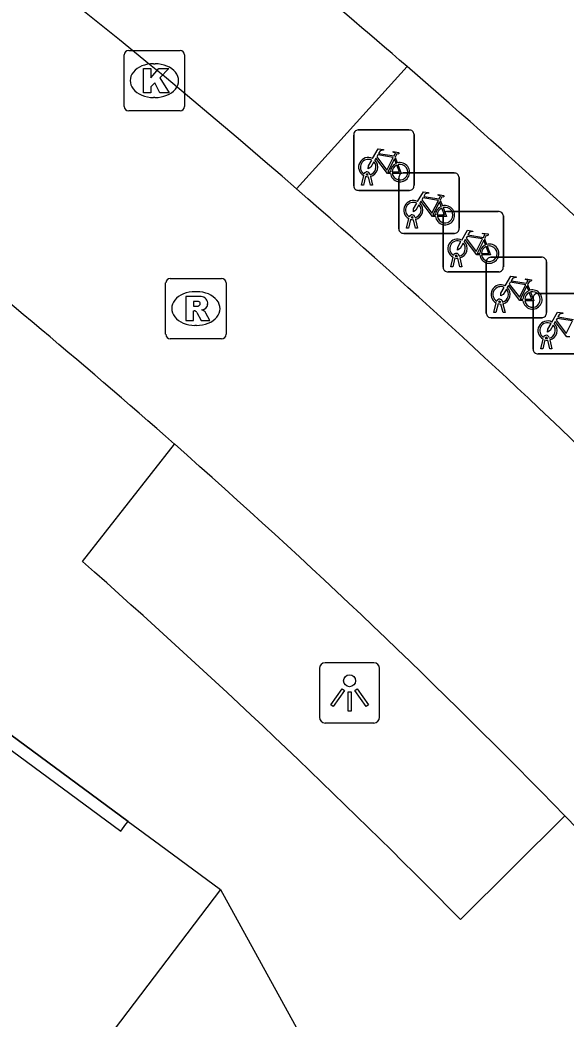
# Model space of a CAD drawing. Extents: x 161087 to 161922, y 382574 to 383873.
# Drawn here: x 161454.07 to 161463.11, y 383465.08 to 383481.64 of the extents above; entities that cross this region are included whole.
import ezdxf

# ---------------------------------------------------------------- set-up
doc = ezdxf.new("R2010")
doc.units = 0
for name, color, linetype in [('IMGEO_Fietsenrek', 7, 'Continuous'), ('IMGEO_Fietspad_gesloten', 7, 'Continuous'), ('IMGEO_Kolk', 7, 'Continuous'), ('IMGEO_Lichtpunt', 7, 'Continuous'), ('IMGEO_OVBaan_gesloten', 7, 'Continuous'), ('IMGEO_Pand', 7, 'Continuous'), ('IMGEO_Pand_overbouw', 7, 'Continuous'), ('IMGEO_Rioolput', 7, 'Continuous'), ('IMGEO_Verkeerseiland_open', 7, 'Continuous'), ('IMGEO_Voetpad_open', 7, 'Continuous')]:
    doc.layers.add(name, color=color, linetype=linetype)

msp = doc.modelspace()

# ---------------------------------------------------------------- linework, layer by layer
at = {"layer": 'IMGEO_Fietsenrek'}
for p, q in [((161459.596, 383478.896), (161459.596, 383479.737)), ((161459.596, 383479.737), (161459.596, 383478.896)), ((161459.671, 383479.821), (161460.512, 383479.821)), ((161460.512, 383479.821), (161459.671, 383479.821)), ((161460.596, 383479.746), (161460.596, 383478.905)), ((161460.596, 383478.905), (161460.596, 383479.746)), ((161460.283, 383479.37), (161460.319, 383479.275)), ((161459.723, 383478.905), (161459.762, 383479.065)), ((161459.792, 383479.053), (161459.757, 383478.905)), ((161459.834, 383479.077), (161459.833, 383479.081)), ((161459.875, 383478.905), (161459.841, 383479.047)), ((161459.865, 383479.088), (161459.866, 383479.081)), ((161459.873, 383479.051), (161459.908, 383478.905)), ((161460.343, 383478.184), (161460.343, 383479.025)), ((161460.343, 383479.025), (161460.343, 383478.184)), ((161460.418, 383479.109), (161461.259, 383479.109)), ((161461.259, 383479.109), (161460.418, 383479.109)), ((161461.343, 383479.034), (161461.343, 383478.193)), ((161461.343, 383478.193), (161461.343, 383479.034)), ((161459.757, 383478.905), (161459.723, 383478.905)), ((161459.908, 383478.905), (161459.875, 383478.905)), ((161460.521, 383478.821), (161459.68, 383478.821)), ((161459.68, 383478.821), (161460.521, 383478.821)), ((161461.03, 383478.658), (161461.066, 383478.563)), ((161460.47, 383478.193), (161460.509, 383478.353)), ((161460.539, 383478.341), (161460.504, 383478.193)), ((161460.581, 383478.365), (161460.58, 383478.369)), ((161460.622, 383478.193), (161460.588, 383478.335)), ((161460.612, 383478.376), (161460.613, 383478.369)), ((161460.62, 383478.339), (161460.655, 383478.193)), ((161461.076, 383477.547), (161461.076, 383478.388)), ((161461.076, 383478.388), (161461.076, 383477.547)), ((161461.151, 383478.472), (161461.992, 383478.472)), ((161461.992, 383478.472), (161461.151, 383478.472)), ((161462.076, 383478.397), (161462.076, 383477.556)), ((161462.076, 383477.556), (161462.076, 383478.397)), ((161460.504, 383478.193), (161460.47, 383478.193)), ((161460.655, 383478.193), (161460.622, 383478.193)), ((161461.268, 383478.109), (161460.427, 383478.109)), ((161460.427, 383478.109), (161461.268, 383478.109)), ((161461.763, 383478.021), (161461.799, 383477.926)), ((161461.203, 383477.556), (161461.242, 383477.716)), ((161461.272, 383477.704), (161461.237, 383477.556)), ((161461.314, 383477.728), (161461.313, 383477.732)), ((161461.355, 383477.556), (161461.321, 383477.698)), ((161461.345, 383477.739), (161461.346, 383477.732)), ((161461.353, 383477.702), (161461.388, 383477.556)), ((161461.867, 383477.713), (161462.708, 383477.713)), ((161462.708, 383477.713), (161461.867, 383477.713)), ((161461.237, 383477.556), (161461.203, 383477.556)), ((161461.388, 383477.556), (161461.355, 383477.556)), ((161461.792, 383476.788), (161461.792, 383477.629)), ((161461.792, 383477.629), (161461.792, 383476.788)), ((161462.792, 383477.638), (161462.792, 383476.797)), ((161462.792, 383476.797), (161462.792, 383477.638)), ((161462.001, 383477.472), (161461.16, 383477.472)), ((161461.16, 383477.472), (161462.001, 383477.472)), ((161462.479, 383477.262), (161462.515, 383477.167)), ((161462.568, 383476.19), (161462.568, 383477.031)), ((161462.568, 383477.031), (161462.568, 383476.19)), ((161462.643, 383477.115), (161463.484, 383477.115)), ((161463.484, 383477.115), (161462.643, 383477.115)), ((161461.919, 383476.797), (161461.958, 383476.957)), ((161461.988, 383476.945), (161461.953, 383476.797)), ((161462.03, 383476.969), (161462.029, 383476.973)), ((161462.071, 383476.797), (161462.037, 383476.939)), ((161462.061, 383476.98), (161462.062, 383476.973)), ((161462.069, 383476.943), (161462.104, 383476.797)), ((161462.717, 383476.713), (161461.876, 383476.713)), ((161461.876, 383476.713), (161462.717, 383476.713)), ((161461.953, 383476.797), (161461.919, 383476.797)), ((161462.104, 383476.797), (161462.071, 383476.797)), ((161462.695, 383476.199), (161462.734, 383476.359)), ((161462.764, 383476.347), (161462.729, 383476.199)), ((161462.806, 383476.371), (161462.805, 383476.375)), ((161462.837, 383476.382), (161462.838, 383476.375)), ((161462.729, 383476.199), (161462.695, 383476.199)), ((161462.847, 383476.199), (161462.813, 383476.341)), ((161462.845, 383476.345), (161462.88, 383476.199)), ((161462.88, 383476.199), (161462.847, 383476.199)), ((161463.493, 383476.115), (161462.652, 383476.115)), ((161462.652, 383476.115), (161463.493, 383476.115))]:
    msp.add_line(p, q, dxfattribs=at)
for points in [[(161459.909, 383479.347), (161460.004, 383479.511), (161460.09, 383479.497), (161460.092, 383479.488), (161460.036, 383479.477), (161460.009, 383479.432), (161460.265, 383479.391)], [(161460.205, 383479.103), (161460.155, 383479.103), (161459.964, 383479.354), (161459.945, 383479.322)], [(161460.252, 383479.366), (161459.995, 383479.407), (161459.978, 383479.378), (161460.145, 383479.158), (161460.252, 383479.366)], [(161460.3, 383479.268), (161460.27, 383479.345), (161460.161, 383479.127), (161460.204, 383479.127)], [(161460.265, 383479.391), (161460.29, 383479.44), (161460.284, 383479.444), (161460.261, 383479.448), (161460.249, 383479.455), (161460.248, 383479.458), (161460.25, 383479.463), (161460.345, 383479.448), (161460.347, 383479.438), (161460.337, 383479.425), (161460.325, 383479.419), (161460.311, 383479.425), (161460.283, 383479.37)], [(161459.93, 383479.295), (161459.878, 383479.205), (161459.838, 383479.18), (161459.839, 383479.227), (161459.894, 383479.321)], [(161460.234, 383479.127), (161460.354, 383479.126), (161460.31, 383479.24)], [(161460.33, 383479.247), (161460.385, 383479.102), (161460.235, 383479.102)], [(161460.656, 383478.635), (161460.751, 383478.799), (161460.837, 383478.785), (161460.839, 383478.776), (161460.783, 383478.765), (161460.756, 383478.72), (161461.012, 383478.679)], [(161460.999, 383478.654), (161460.742, 383478.695), (161460.725, 383478.666), (161460.892, 383478.446), (161460.999, 383478.654)], [(161461.012, 383478.679), (161461.037, 383478.728), (161461.031, 383478.732), (161461.008, 383478.736), (161460.996, 383478.743), (161460.995, 383478.746), (161460.997, 383478.751), (161461.092, 383478.736), (161461.094, 383478.726), (161461.084, 383478.713), (161461.072, 383478.707), (161461.058, 383478.713), (161461.03, 383478.658)], [(161460.677, 383478.583), (161460.625, 383478.493), (161460.585, 383478.468), (161460.586, 383478.515), (161460.641, 383478.609)], [(161460.952, 383478.391), (161460.902, 383478.391), (161460.711, 383478.642), (161460.692, 383478.61)], [(161461.047, 383478.556), (161461.017, 383478.633), (161460.908, 383478.415), (161460.951, 383478.415)], [(161460.981, 383478.415), (161461.101, 383478.414), (161461.057, 383478.528)], [(161461.077, 383478.535), (161461.132, 383478.39), (161460.982, 383478.39)], [(161461.389, 383477.998), (161461.484, 383478.162), (161461.57, 383478.148), (161461.572, 383478.139), (161461.516, 383478.128), (161461.489, 383478.083), (161461.745, 383478.042)], [(161461.685, 383477.754), (161461.635, 383477.754), (161461.444, 383478.005), (161461.425, 383477.973)], [(161461.732, 383478.017), (161461.475, 383478.058), (161461.458, 383478.029), (161461.625, 383477.809), (161461.732, 383478.017)], [(161461.745, 383478.042), (161461.77, 383478.091), (161461.764, 383478.095), (161461.741, 383478.099), (161461.729, 383478.106), (161461.728, 383478.109), (161461.73, 383478.114), (161461.825, 383478.099), (161461.827, 383478.089), (161461.817, 383478.076), (161461.805, 383478.07), (161461.791, 383478.076), (161461.763, 383478.021)], [(161461.41, 383477.946), (161461.358, 383477.856), (161461.318, 383477.831), (161461.319, 383477.878), (161461.374, 383477.972)], [(161461.78, 383477.919), (161461.75, 383477.996), (161461.641, 383477.778), (161461.684, 383477.778)], [(161461.714, 383477.778), (161461.834, 383477.777), (161461.79, 383477.891)], [(161461.81, 383477.898), (161461.865, 383477.753), (161461.715, 383477.753)], [(161462.105, 383477.239), (161462.2, 383477.403), (161462.286, 383477.389), (161462.288, 383477.38), (161462.232, 383477.369), (161462.205, 383477.324), (161462.461, 383477.283)], [(161462.461, 383477.283), (161462.486, 383477.332), (161462.48, 383477.336), (161462.457, 383477.34), (161462.445, 383477.347), (161462.444, 383477.35), (161462.446, 383477.355), (161462.541, 383477.34), (161462.543, 383477.33), (161462.533, 383477.317), (161462.521, 383477.311), (161462.507, 383477.317), (161462.479, 383477.262)], [(161462.126, 383477.187), (161462.074, 383477.097), (161462.034, 383477.072), (161462.035, 383477.119), (161462.09, 383477.213)], [(161462.401, 383476.995), (161462.351, 383476.995), (161462.16, 383477.246), (161462.141, 383477.214)], [(161462.448, 383477.258), (161462.191, 383477.299), (161462.174, 383477.27), (161462.341, 383477.05), (161462.448, 383477.258)], [(161462.496, 383477.16), (161462.466, 383477.237), (161462.357, 383477.019), (161462.4, 383477.019)], [(161462.43, 383477.019), (161462.55, 383477.018), (161462.506, 383477.132)], [(161462.526, 383477.139), (161462.581, 383476.994), (161462.431, 383476.994)], [(161462.881, 383476.641), (161462.976, 383476.805), (161463.062, 383476.791), (161463.064, 383476.782), (161463.008, 383476.771), (161462.981, 383476.726), (161463.237, 383476.685)], [(161463.224, 383476.66), (161462.967, 383476.701), (161462.95, 383476.672), (161463.117, 383476.452), (161463.224, 383476.66)], [(161462.902, 383476.589), (161462.85, 383476.499), (161462.81, 383476.474), (161462.811, 383476.521), (161462.866, 383476.615)], [(161463.177, 383476.397), (161463.127, 383476.397), (161462.936, 383476.648), (161462.917, 383476.616)]]:
    msp.add_lwpolyline(points, dxfattribs=at)
for centre, radius, start, end in [((161459.674, 383479.743), 0.0779, 92.4484, 184.2845), ((161459.674, 383479.743), 0.0779, 92.4484, 184.2845), ((161460.518, 383479.743), 0.0779, 2.4484, 94.2845), ((161460.518, 383479.743), 0.0779, 2.4484, 94.2845), ((161459.836, 383479.206), 0.159, 62.6766, 242.1369), ((161459.836, 383479.206), 0.129, 63.3192, 238.903), ((161459.836, 383479.206), 0.129, 283.6043, 43.4302), ((161459.836, 383479.206), 0.159, 283.5766, 46.6042), ((161460.363, 383479.122), 0.159, 113.3408, 178.3217), ((161460.363, 383479.122), 0.159, 187.0065, 105.7708), ((161460.363, 383479.122), 0.129, 113.923, 177.9556), ((161460.363, 383479.122), 0.129, 188.6715, 104.5883), ((161459.816, 383479.077), 0.0499, 12.8025, 158.6934), ((161459.836, 383479.206), 0.159, 253.9967, 271.7867), ((161459.816, 383479.077), 0.0174, 12.8025, 163.4502), ((161459.836, 383479.206), 0.129, 253.415, 269.0204), ((161460.421, 383479.031), 0.0779, 92.4484, 184.2845), ((161460.421, 383479.031), 0.0779, 92.4484, 184.2845), ((161461.265, 383479.031), 0.0779, 2.4484, 94.2845), ((161461.265, 383479.031), 0.0779, 2.4484, 94.2845), ((161459.674, 383478.899), 0.0779, 182.4484, 274.2845), ((161459.674, 383478.899), 0.0779, 182.4484, 274.2845), ((161460.518, 383478.899), 0.0779, 272.4484, 4.2845), ((161460.518, 383478.899), 0.0779, 272.4484, 4.2845), ((161460.583, 383478.494), 0.159, 62.6766, 242.1369), ((161460.583, 383478.494), 0.129, 63.3192, 238.903), ((161460.583, 383478.494), 0.129, 283.6043, 43.4302), ((161460.583, 383478.494), 0.159, 283.5766, 46.6042), ((161461.11, 383478.41), 0.159, 113.3408, 178.3217), ((161461.11, 383478.41), 0.159, 187.0065, 105.7708), ((161461.11, 383478.41), 0.129, 113.923, 177.9556), ((161461.11, 383478.41), 0.129, 188.6715, 104.5883), ((161460.563, 383478.365), 0.0499, 12.8025, 158.6934), ((161460.583, 383478.494), 0.159, 253.9967, 271.7867), ((161460.563, 383478.365), 0.0174, 12.8025, 163.4502), ((161460.583, 383478.494), 0.129, 253.415, 269.0204), ((161461.154, 383478.394), 0.0779, 92.4484, 184.2845), ((161461.154, 383478.394), 0.0779, 92.4484, 184.2845), ((161461.998, 383478.394), 0.0779, 2.4484, 94.2845), ((161461.998, 383478.394), 0.0779, 2.4484, 94.2845), ((161460.421, 383478.187), 0.0779, 182.4484, 274.2845), ((161460.421, 383478.187), 0.0779, 182.4484, 274.2845), ((161461.265, 383478.187), 0.0779, 272.4484, 4.2845), ((161461.265, 383478.187), 0.0779, 272.4484, 4.2845), ((161461.316, 383477.857), 0.159, 62.6766, 242.1369), ((161461.316, 383477.857), 0.129, 63.3192, 238.903), ((161461.316, 383477.857), 0.129, 283.6043, 43.4302), ((161461.316, 383477.857), 0.159, 283.5766, 46.6042), ((161461.843, 383477.773), 0.159, 113.3408, 178.3217), ((161461.843, 383477.773), 0.159, 187.0065, 105.7708), ((161461.843, 383477.773), 0.129, 113.923, 177.9556), ((161461.843, 383477.773), 0.129, 188.6715, 104.5883), ((161461.296, 383477.728), 0.0499, 12.8025, 158.6934), ((161461.316, 383477.857), 0.159, 253.9967, 271.7867), ((161461.296, 383477.728), 0.0174, 12.8025, 163.4502), ((161461.316, 383477.857), 0.129, 253.415, 269.0204), ((161461.87, 383477.635), 0.0779, 92.4484, 184.2845), ((161461.87, 383477.635), 0.0779, 92.4484, 184.2845), ((161462.714, 383477.635), 0.0779, 2.4484, 94.2845), ((161462.714, 383477.635), 0.0779, 2.4484, 94.2845), ((161461.154, 383477.55), 0.0779, 182.4484, 274.2845), ((161461.154, 383477.55), 0.0779, 182.4484, 274.2845), ((161461.998, 383477.55), 0.0779, 272.4484, 4.2845), ((161461.998, 383477.55), 0.0779, 272.4484, 4.2845), ((161462.032, 383477.098), 0.159, 62.6766, 242.1369), ((161462.032, 383477.098), 0.129, 63.3192, 238.903), ((161462.032, 383477.098), 0.129, 283.6043, 43.4302), ((161462.032, 383477.098), 0.159, 283.5766, 46.6042), ((161462.012, 383476.969), 0.0499, 12.8025, 158.6934), ((161462.559, 383477.014), 0.159, 113.3408, 178.3217), ((161462.559, 383477.014), 0.159, 187.0065, 105.7708), ((161462.559, 383477.014), 0.129, 113.923, 177.9556), ((161462.559, 383477.014), 0.129, 188.6715, 104.5883), ((161462.646, 383477.037), 0.0779, 92.4484, 184.2845), ((161462.646, 383477.037), 0.0779, 92.4484, 184.2845), ((161462.032, 383477.098), 0.159, 253.9967, 271.7867), ((161462.012, 383476.969), 0.0174, 12.8025, 163.4502), ((161462.032, 383477.098), 0.129, 253.415, 269.0204), ((161461.87, 383476.791), 0.0779, 182.4484, 274.2845), ((161461.87, 383476.791), 0.0779, 182.4484, 274.2845), ((161462.714, 383476.791), 0.0779, 272.4484, 4.2845), ((161462.714, 383476.791), 0.0779, 272.4484, 4.2845), ((161462.808, 383476.5), 0.159, 62.6766, 242.1369), ((161462.808, 383476.5), 0.129, 63.3192, 238.903), ((161462.808, 383476.5), 0.129, 283.6043, 43.4302), ((161462.808, 383476.5), 0.159, 283.5766, 46.6042), ((161462.788, 383476.371), 0.0499, 12.8025, 158.6934), ((161462.808, 383476.5), 0.159, 253.9967, 271.7867), ((161462.788, 383476.371), 0.0174, 12.8025, 163.4502), ((161462.808, 383476.5), 0.129, 253.415, 269.0204), ((161462.646, 383476.193), 0.0779, 182.4484, 274.2845), ((161462.646, 383476.193), 0.0779, 182.4484, 274.2845)]:
    msp.add_arc(centre, radius, start, end, dxfattribs=at)
at = {"layer": 'IMGEO_Fietspad_gesloten'}
for centre, radius, start, end in [((161387.848, 383397.708), 107.684, 48.89123, 54.32872), ((161374.976, 383382.222), 127.816, 42.05083, 49.10797), ((161381.058, 383388.886), 114.284, 48.60726, 51.72256), ((161379.453, 383387.061), 116.715, 44.22181, 48.60838), ((161369.136, 383376.567), 131.427, 36.03723, 44.36355)]:
    msp.add_arc(centre, radius, start, end, dxfattribs=at)
at = {"layer": 'IMGEO_Kolk'}
for p, q in [((161455.792, 383480.212), (161455.792, 383481.064)), ((161455.867, 383481.138), (161456.719, 383481.138)), ((161456.793, 383481.064), (161456.793, 383480.212)), ((161456.28, 383480.918), (161456.305, 383480.918)), ((161456.303, 383480.358), (161456.278, 383480.358)), ((161456.719, 383480.138), (161455.867, 383480.138))]:
    msp.add_line(p, q, dxfattribs=at)
for points in [[(161455.792, 383480.212), (161455.792, 383481.064)], [(161455.867, 383481.138), (161456.719, 383481.138)], [(161456.793, 383481.064), (161456.793, 383480.212)], [(161456.113, 383480.838), (161456.236, 383480.838), (161456.236, 383480.687), (161456.366, 383480.838), (161456.53, 383480.838), (161456.384, 383480.687), (161456.537, 383480.438), (161456.385, 383480.438), (161456.3, 383480.602), (161456.236, 383480.535), (161456.236, 383480.438), (161456.113, 383480.438), (161456.113, 383480.838)], [(161456.719, 383480.138), (161455.867, 383480.138)]]:
    msp.add_lwpolyline(points, dxfattribs=at)
for centre, start, end in [((161455.869, 383481.062), 91.552, 178.448), ((161455.869, 383481.062), 91.552, 178.448), ((161456.717, 383481.062), 1.552, 88.448), ((161456.717, 383481.062), 1.552, 88.448), ((161455.869, 383480.214), 181.552, 268.448), ((161455.869, 383480.214), 181.552, 268.448), ((161456.717, 383480.214), 271.552, 358.448), ((161456.717, 383480.214), 271.552, 358.448)]:
    msp.add_arc(centre, 0.0765, start, end, dxfattribs=at)
for centre, major_axis, ratio, start_param, end_param in [((161456.279, 383480.638), (-0.387, 0.002), 0.722429, 4.712389, 7.853982), ((161456.304, 383480.638), (-0.39, 0.002), 0.717154, 1.570796, 4.712389)]:
    msp.add_ellipse(centre, major_axis=major_axis, ratio=ratio, start_param=start_param, end_param=end_param, dxfattribs=at)
at = {"layer": 'IMGEO_Lichtpunt'}
for p, q in [((161459.029, 383470.903), (161459.029, 383470.096)), ((161459.029, 383470.903), (161459.029, 383470.096)), ((161459.931, 383470.998), (161459.123, 383470.998)), ((161459.931, 383470.998), (161459.123, 383470.998)), ((161460.025, 383470.096), (161460.025, 383470.903)), ((161460.025, 383470.096), (161460.025, 383470.903)), ((161459.123, 383470.002), (161459.931, 383470.002)), ((161459.123, 383470.002), (161459.931, 383470.002))]:
    msp.add_line(p, q, dxfattribs=at)
for points in [[(161459.403, 383470.567), (161459.442, 383470.539), (161459.254, 383470.277), (161459.216, 383470.304), (161459.403, 383470.567)], [(161459.615, 383470.539), (161459.653, 383470.566), (161459.84, 383470.304), (161459.801, 383470.276), (161459.615, 383470.539)], [(161459.505, 383470.519), (161459.552, 383470.519), (161459.552, 383470.197), (161459.505, 383470.197), (161459.505, 383470.519)]]:
    msp.add_lwpolyline(points, dxfattribs=at)
msp.add_circle((161459.528, 383470.701), 0.0994, dxfattribs=at)
for centre, start, end in [((161459.123, 383470.903), 90, 180), ((161459.123, 383470.903), 90, 180), ((161459.931, 383470.903), 0, 90), ((161459.931, 383470.903), 0, 90), ((161459.123, 383470.096), 180, 270), ((161459.123, 383470.096), 180, 270), ((161459.931, 383470.096), 270, 0), ((161459.931, 383470.096), 270, 360)]:
    msp.add_arc(centre, 0.0946, start, end, dxfattribs=at)
at = {"layer": 'IMGEO_OVBaan_gesloten'}
for centre, radius, start, end in [((161378.755, 383386.433), 124.891, 49.12802, 51.54243), ((161363.133, 383370.117), 150.646, 40.10315, 48.48784), ((161378.285, 383385.84), 125.647, 42.39751, 49.14271)]:
    msp.add_arc(centre, radius, start, end, dxfattribs=at)
at = {"layer": 'IMGEO_Pand'}
for points in [[(161452.371, 383470.69), (161455.736, 383468.21), (161455.82, 383468.324), (161455.856, 383468.373)], [(161455.856, 383468.373), (161456.376, 383467.991), (161457.391, 383467.244)], [(161457.391, 383467.244), (161443.167, 383448.538)], [(161457.391, 383467.244), (161458.735, 383464.792), (161460.65, 383461.3), (161460.684, 383461.238), (161464.547, 383454.476)]]:
    msp.add_lwpolyline(points, dxfattribs=at)
at = {"layer": 'IMGEO_Pand_overbouw'}
msp.add_lwpolyline([(161452.371, 383470.69), (161455.736, 383468.21), (161455.82, 383468.324), (161455.856, 383468.373), (161428.25, 383488.747)], dxfattribs=at)
at = {"layer": 'IMGEO_Rioolput'}
for p, q in [((161456.555, 383477.364), (161457.407, 383477.364)), ((161456.48, 383476.438), (161456.48, 383477.29)), ((161457.481, 383477.29), (161457.481, 383476.438)), ((161456.968, 383477.144), (161456.993, 383477.144)), ((161456.991, 383476.584), (161456.966, 383476.584)), ((161457.407, 383476.364), (161456.555, 383476.364))]:
    msp.add_line(p, q, dxfattribs=at)
for points in [[(161456.555, 383477.364), (161457.407, 383477.364)], [(161456.48, 383476.438), (161456.48, 383477.29)], [(161457.481, 383477.29), (161457.481, 383476.438)], [(161457.069, 383477.062), (161456.817, 383477.064), (161456.817, 383476.664)], [(161456.995, 383476.983), (161456.941, 383476.983), (161456.941, 383476.902)], [(161456.941, 383476.902), (161456.993, 383476.902)], [(161456.817, 383476.664), (161456.941, 383476.664), (161456.941, 383476.826), (161456.952, 383476.826)], [(161456.999, 383476.797), (161457.07, 383476.664), (161457.21, 383476.664), (161457.145, 383476.79)], [(161457.407, 383476.364), (161456.555, 383476.364)]]:
    msp.add_lwpolyline(points, dxfattribs=at)
for centre, radius, start, end in [((161456.557, 383477.288), 0.0765, 91.552, 178.448), ((161456.557, 383477.288), 0.0765, 91.552, 178.448), ((161457.405, 383477.288), 0.0765, 1.552, 88.448), ((161457.405, 383477.288), 0.0765, 1.552, 88.448), ((161457.068, 383476.952), 0.109, 350.3612, 89.416), ((161456.977, 383477.091), 0.19, 274.7715, 282.9687), ((161457.001, 383476.887), 0.0964, 77.0061, 93.1865), ((161457.015, 383476.944), 0.0378, 276.6634, 79.6772), ((161457.066, 383476.952), 0.112, 277.5842, 350.9817), ((161456.951, 383476.773), 0.0533, 26.0293, 88.6989), ((161457.05, 383476.737), 0.108, 29.5134, 73.7905), ((161456.557, 383476.44), 0.0765, 181.552, 268.448), ((161456.557, 383476.44), 0.0765, 181.552, 268.448), ((161457.405, 383476.44), 0.0765, 271.552, 358.448), ((161457.405, 383476.44), 0.0765, 271.552, 358.448)]:
    msp.add_arc(centre, radius, start, end, dxfattribs=at)
for centre, major_axis, ratio, start_param, end_param in [((161456.967, 383476.864), (-0.387, 0.002), 0.722429, 4.712389, 7.853982), ((161456.992, 383476.864), (-0.39, 0.002), 0.717154, 1.570796, 4.712389)]:
    msp.add_ellipse(centre, major_axis=major_axis, ratio=ratio, start_param=start_param, end_param=end_param, dxfattribs=at)
at = {"layer": 'IMGEO_Verkeerseiland_open'}
msp.add_lwpolyline([(161460.48, 383480.872), (161458.649, 383478.844)], dxfattribs=at)
at = {"layer": 'IMGEO_Voetpad_open'}
for points in [[(161428.25, 383488.747), (161455.856, 383468.373)], [(161455.1, 383472.678), (161456.625, 383474.621)], [(161463.096, 383468.462), (161461.364, 383466.749)]]:
    msp.add_lwpolyline(points, dxfattribs=at)
msp.add_arc((161372.884, 383379.543), 124.232, 44.58447, 48.56311, dxfattribs=at)

doc.saveas('drawing.dxf')
